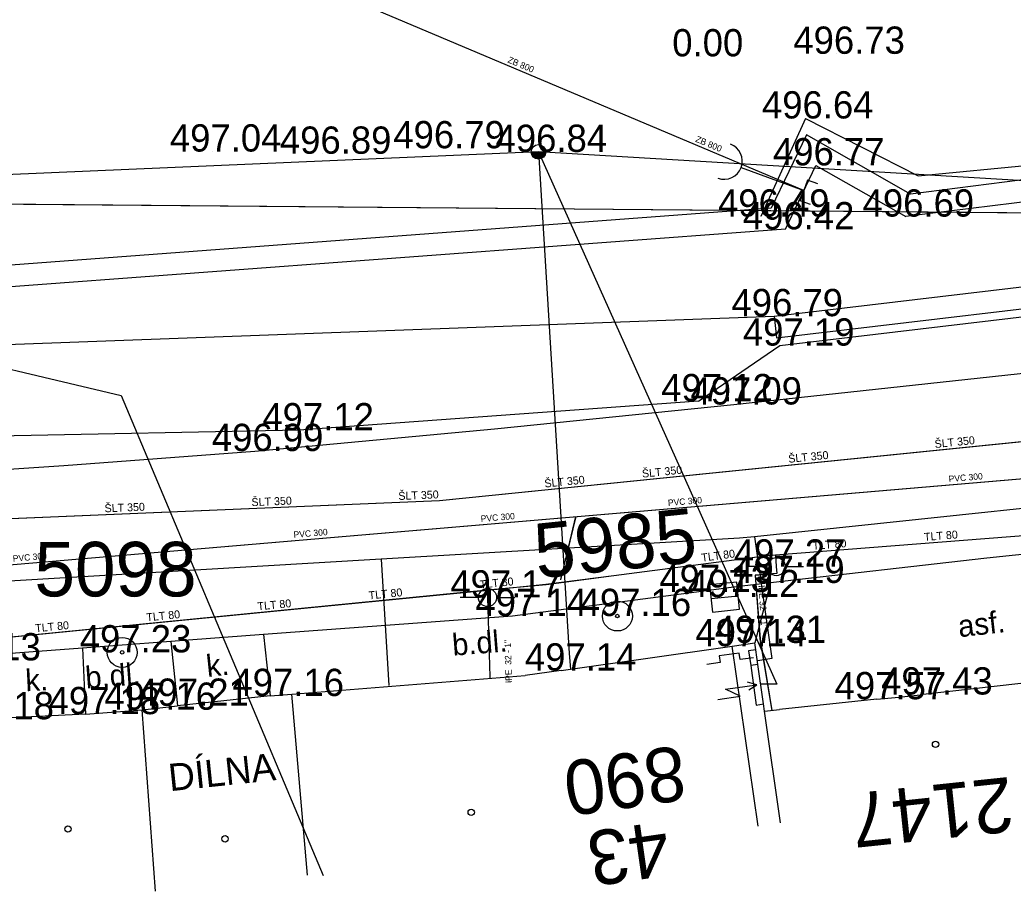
# Model space of a CAD drawing. Extents: x -669642 to -669119, y -1131006 to -1130466.
# Drawn here: x -669512.68 to -669485.36, y -1130644.07 to -1130620.1 of the extents above; entities that cross this region are included whole.
import ezdxf

# ---------------------------------------------------------------- set-up
doc = ezdxf.new("R2010")
doc.units = 0
for name, color, linetype in [('G_Bod_tecka', 7, 'Continuous'), ('G_Bod_vyska', 7, 'Continuous'), ('G_Bodove_pole', 7, 'Continuous'), ('G_Budovy-znacky', 7, 'Continuous'), ('G_Budovy_Objekty', 7, 'Continuous'), ('G_Budovy_vstupy', 7, 'Continuous'), ('G_Cesty_Schody', 7, 'Continuous'), ('G_Cisla_orientacni', 7, 'Continuous'), ('G_Cisla_popisna', 7, 'Continuous'), ('G_Plochy_zpevnene', 7, 'Continuous'), ('G_Popisy_objektu', 7, 'Continuous'), ('G_Popisy_povrchu', 7, 'Continuous'), ('G_Site-kanalizace', 7, 'Continuous'), ('G_Site-Rozvadece', 7, 'Continuous'), ('G_Site-Sloupy', 7, 'Continuous'), ('G_Site-vodovod', 7, 'Continuous'), ('G_Z_ELsilove_nadz_kotovane', 7, 'Continuous'), ('G_Z_ELsilove_podz_kotovane', 7, 'Continuous'), ('G_Z_KANAL_podz_kotovane', 7, 'Continuous'), ('G_Z_PLYNY_podz_geodeticky', 7, 'Continuous'), ('G_Z_PLYNY_podz_priblizne', 7, 'Continuous'), ('G_Z_SPOJE_nadz_kotovane', 7, 'Continuous'), ('G_Z_VODA_podz_kotovane', 7, 'Continuous'), ('G_Zabradli_Svodidla', 7, 'Continuous'), ('Vrstva 11', 7, 'Continuous'), ('Vrstva 12', 7, 'Continuous'), ('Vrstva 16', 7, 'Continuous'), ('Vrstva 26', 7, 'Continuous'), ('Vrstva 3', 7, 'Continuous'), ('Vrstva 4', 7, 'Continuous'), ('Vrstva 6', 7, 'Continuous'), ('Vrstva 62', 7, 'Continuous')]:
    doc.layers.add(name, color=color, linetype=linetype)

msp = doc.modelspace()

# ---------------------------------------------------------------- linework, layer by layer
at = {"layer": 'G_Bod_tecka'}
for p, q in [((-669493.96, -1130621.1), (-669493.96, -1130621.1)), ((-669490.23, -1130621.03), (-669490.23, -1130621.03)), ((-669491.08, -1130622.81), (-669491.08, -1130622.81)), ((-669507.38, -1130623.72), (-669507.38, -1130623.72)), ((-669504.36, -1130623.78), (-669504.36, -1130623.78)), ((-669501.23, -1130623.63), (-669501.23, -1130623.63)), ((-669498.42, -1130623.73), (-669498.42, -1130623.73)), ((-669490.79, -1130624.1), (-669490.79, -1130624.1)), ((-669492.3, -1130625.51), (-669492.3, -1130625.51)), ((-669488.32, -1130625.51), (-669488.32, -1130625.51)), ((-669491.63, -1130625.86), (-669491.63, -1130625.86)), ((-669491.94, -1130628.25), (-669491.94, -1130628.25)), ((-669491.78, -1130629.06), (-669491.78, -1130629.06)), ((-669494.02, -1130630.59), (-669494.02, -1130630.59)), ((-669493.05, -1130630.68), (-669493.05, -1130630.68)), ((-669505, -1130631.39), (-669505, -1130631.39)), ((-669506.22, -1130631.96), (-669506.22, -1130631.96)), ((-669491.88, -1130635.14), (-669491.88, -1130635.14)), ((-669494.07, -1130635.84), (-669494.07, -1130635.84)), ((-669492.04, -1130635.59), (-669492.04, -1130635.59)), ((-669499.82, -1130635.99), (-669499.82, -1130635.99)), ((-669493.3, -1130635.98), (-669493.3, -1130635.98)), ((-669499.13, -1130636.5), (-669499.13, -1130636.5)), ((-669496.25, -1130636.5), (-669496.25, -1130636.5)), ((-669493.09, -1130637.33), (-669493.09, -1130637.33)), ((-669492.47, -1130637.24), (-669492.47, -1130637.24)), ((-669509.87, -1130637.5), (-669509.87, -1130637.5)), ((-669497.78, -1130638), (-669497.78, -1130638)), ((-669505.8, -1130638.7), (-669505.8, -1130638.7)), ((-669489.11, -1130638.79), (-669489.11, -1130638.79)), ((-669487.84, -1130638.66), (-669487.84, -1130638.66)), ((-669509.32, -1130639.08), (-669509.32, -1130639.08)), ((-669508.35, -1130638.97), (-669508.35, -1130638.97)), ((-669510.88, -1130639.2), (-669510.88, -1130639.2))]:
    msp.add_line(p, q, dxfattribs=at)
at = {"layer": 'G_Bodove_pole'}
for centre, radius in [((-669496.25, -1130636.5), 0.412), ((-669496.25, -1130636.5), 0.05), ((-669509.87, -1130637.5), 0.412), ((-669509.87, -1130637.5), 0.05)]:
    msp.add_circle(centre, radius, dxfattribs=at)
at = {"layer": 'G_Budovy-znacky'}
for centre in [(-669487.499, -1130640.03), (-669500.27, -1130641.9), (-669511.36, -1130642.36), (-669507.04, -1130642.631)]:
    msp.add_circle(centre, 0.0875, dxfattribs=at)
at = {"layer": 'G_Budovy_Objekty'}
for p, q in [((-669497.8, -1130638), (-669493.09, -1130637.33)), ((-669493.09, -1130637.33), (-669492.47, -1130637.24)), ((-669492.38, -1130642.28), (-669493.09, -1130637.33)), ((-669492.44, -1130637.43), (-669492.47, -1130637.24)), ((-669492.39, -1130637.83), (-669492.44, -1130637.43)), ((-669492.23, -1130638.92), (-669492.39, -1130637.83)), ((-669505.2, -1130638.65), (-669498.79, -1130638.14)), ((-669505.8, -1130638.7), (-669505.2, -1130638.65)), ((-669504.77, -1130643.63), (-669505.2, -1130638.65)), ((-669489.11, -1130638.79), (-669488.51, -1130638.73)), ((-669488.51, -1130638.73), (-669487.84, -1130638.66)), ((-669510.88, -1130639.2), (-669509.32, -1130639.08)), ((-669509.32, -1130639.08), (-669508.35, -1130638.97)), ((-669508.95, -1130644.07), (-669509.32, -1130639.08)), ((-669492.2, -1130639.12), (-669492.23, -1130638.92)), ((-669492.2, -1130639.12), (-669491.79, -1130639.07)), ((-669491.76, -1130642.19), (-669492.2, -1130639.12))]:
    msp.add_line(p, q, dxfattribs=at)
at = {"layer": 'G_Budovy_vstupy'}
for p, q in [((-669497.8, -1130638), (-669498.79, -1130638.14)), ((-669485.15, -1130638.36), (-669487.84, -1130638.66)), ((-669505.8, -1130638.7), (-669508.35, -1130638.97)), ((-669489.11, -1130638.79), (-669491.79, -1130639.07)), ((-669510.88, -1130639.2), (-669513.3, -1130639.32))]:
    msp.add_line(p, q, dxfattribs=at)
at = {"layer": 'G_Cesty_Schody'}
msp.add_line((-669492.04, -1130635.59), (-669492.47, -1130637.24), dxfattribs=at)
for points in [[(-669508.53, -1130637.2), (-669508.35, -1130638.97)], [(-669505.98, -1130637.01), (-669505.8, -1130638.7)], [(-669510.96, -1130637.38), (-669510.88, -1130639.2)]]:
    msp.add_lwpolyline(points, dxfattribs=at)
at = {"layer": 'G_Plochy_zpevnene'}
for p, q in [((-669491.05, -1130623.26), (-669492.02, -1130625.28)), ((-669488.19, -1130624.89), (-669491.05, -1130623.26)), ((-669491.63, -1130625.86), (-669490.79, -1130624.1)), ((-669490.79, -1130624.1), (-669488.32, -1130625.51)), ((-669480.65, -1130623.94), (-669488.19, -1130624.89)), ((-669480.63, -1130624.55), (-669488.32, -1130625.51)), ((-669492.02, -1130625.28), (-669514.62, -1130626.97)), ((-669491.63, -1130625.86), (-669514.59, -1130627.57)), ((-669491.94, -1130628.25), (-669479.92, -1130626.83)), ((-669491.87, -1130628.85), (-669479.75, -1130627.41)), ((-669514.47, -1130629.08), (-669491.94, -1130628.25)), ((-669491.94, -1130628.25), (-669491.87, -1130628.85)), ((-669508.53, -1130637.2), (-669510.96, -1130637.38)), ((-669505.98, -1130637.01), (-669508.53, -1130637.2)), ((-669510.96, -1130637.38), (-669513.38, -1130637.56))]:
    msp.add_line(p, q, dxfattribs=at)
for points in [[(-669530.48, -1130633.05), (-669528.06, -1130633.09), (-669525.63, -1130633.13), (-669523.4, -1130633.11), (-669520.06, -1130632.94), (-669516.71, -1130632.71), (-669511.47, -1130632.36), (-669506.22, -1130631.96), (-669499.63, -1130631.35), (-669493.05, -1130630.68), (-669484.15, -1130629.72), (-669475.25, -1130628.76), (-669469.76, -1130628.17), (-669464.26, -1130627.57), (-669451.38, -1130626.21), (-669438.5, -1130624.92)], [(-669439.44, -1130630), (-669440.73, -1130630.08), (-669442.01, -1130630.15), (-669444.66, -1130630.33), (-669449.27, -1130630.8), (-669456.18, -1130631.68), (-669459.63, -1130632.13), (-669463.09, -1130632.52), (-669469.08, -1130633.13), (-669475.06, -1130633.75), (-669477.59, -1130634.01), (-669480.13, -1130634.28), (-669486.09, -1130634.91), (-669492.04, -1130635.59), (-669493.06, -1130635.71), (-669494.07, -1130635.84)], [(-669494.07, -1130635.84), (-669499.13, -1130636.5), (-669505.98, -1130637.01)]]:
    msp.add_lwpolyline(points, dxfattribs=at)
at = {"layer": 'G_Site-kanalizace'}
for points in [[(-669492.844, -1130624.157), (-669491.12, -1130624.79)], [(-669491.017, -1130624.508), (-669491.12, -1130624.79)], [(-669490.735, -1130624.612), (-669491.017, -1130624.508)], [(-669491.223, -1130625.072), (-669491.12, -1130624.79)], [(-669490.942, -1130625.175), (-669491.223, -1130625.072)], [(-669493.673, -1130636.019), (-669492.927, -1130635.94)]]:
    msp.add_lwpolyline(points, dxfattribs=at)
msp.add_lwpolyline([(-669493.633, -1130636.391), (-669492.888, -1130636.312), (-669492.967, -1130635.567), (-669493.712, -1130635.646)], close=True, dxfattribs=at)
msp.add_arc((-669493.314, -1130623.984), 0.5, 249.8276, 69.8276, dxfattribs=at)
at = {"layer": 'G_Site-Rozvadece'}
for p, q in [((-669492.44, -1130637.43), (-669492.64, -1130637.46)), ((-669492.64, -1130637.46), (-669492.58, -1130637.86)), ((-669492.39, -1130637.83), (-669492.58, -1130637.86)), ((-669492.58, -1130637.86), (-669492.43, -1130638.95)), ((-669493.276, -1130638.514), (-669492.41, -1130638.39)), ((-669492.87, -1130638.708), (-669493.276, -1130638.514)), ((-669492.41, -1130638.39), (-669492.668, -1130638.316)), ((-669492.637, -1130638.534), (-669492.41, -1130638.39)), ((-669493.489, -1130638.797), (-669492.87, -1130638.708)), ((-669492.43, -1130638.95), (-669492.23, -1130638.92))]:
    msp.add_line(p, q, dxfattribs=at)
msp.add_lwpolyline([(-669492.51, -1130637.649), (-669492.874, -1130637.7), (-669492.9, -1130637.519), (-669493.447, -1130637.597), (-669493.422, -1130637.778), (-669493.786, -1130637.831)], dxfattribs=at)
at = {"layer": 'G_Site-Sloupy'}
msp.add_circle((-669498.42, -1130623.73), 0.2, dxfattribs=at)
for radius in [0.18, 0.16, 0.14, 0.12, 0.1, 0.08, 0.06, 0.04, 0.02]:
    msp.add_arc((-669498.42, -1130623.73), radius, 180, 0, dxfattribs=at)
at = {"layer": 'G_Site-vodovod'}
for points in [[(-669492.13, -1130635.14), (-669492.63, -1130635.14)], [(-669491.63, -1130635.14), (-669491.13, -1130635.14)], [(-669500.07, -1130635.99), (-669500.57, -1130635.99)], [(-669499.57, -1130635.99), (-669499.07, -1130635.99)]]:
    msp.add_lwpolyline(points, dxfattribs=at)
for centre in [(-669491.88, -1130635.14), (-669499.82, -1130635.99)]:
    msp.add_circle(centre, 0.25, dxfattribs=at)
at = {"layer": 'G_Z_ELsilove_nadz_kotovane'}
for points in [[(-669467.84, -1130625.55), (-669498.42, -1130623.73), (-669528.83, -1130625.04), (-669557.25, -1130628.14)], [(-669498.422, -1130623.73), (-669497.575, -1130637.529), (-669497.541, -1130637.962)], [(-669498.422, -1130623.73), (-669491.861, -1130638.377), (-669492.308, -1130638.377)]]:
    msp.add_lwpolyline(points, dxfattribs=at)
at = {"layer": 'G_Z_ELsilove_podz_kotovane'}
msp.add_lwpolyline([(-669397.44, -1130624.27), (-669468.22, -1130625.55), (-669528.83, -1130625.04), (-669557.25, -1130628.14), (-669594.17, -1130629.25), (-669631.6, -1130630.45), (-669640.046, -1130636.793)], dxfattribs=at)
at = {"layer": 'G_Z_KANAL_podz_kotovane'}
for p, q in [((-669528.01, -1130609.21), (-669491.11, -1130624.79)), ((-669523.4, -1130635.98), (-669475.53, -1130631.9)), ((-669497.4, -1130633.76), (-669497.81, -1130635.5))]:
    msp.add_line(p, q, dxfattribs=at)
at = {"layer": 'G_Z_PLYNY_podz_geodeticky'}
for points in [[(-669393.89, -1130633.8), (-669405.53, -1130635.18), (-669408.92, -1130631.07), (-669421.41, -1130629.96), (-669421.75, -1130629.95), (-669422.07, -1130629.92), (-669442.29, -1130629.71), (-669461.19, -1130631.01), (-669464.06, -1130631.31), (-669468.18, -1130631.75), (-669479.12, -1130632.91), (-669492.48, -1130634.32), (-669492.89, -1130634.36), (-669502.75, -1130634.94), (-669524.77, -1130636.24), (-669529.81, -1130636.54), (-669531.58, -1130636.39), (-669545.71, -1130635.18), (-669546.84, -1130634.96), (-669548.48, -1130634.64)], [(-669492.48, -1130634.32), (-669492, -1130637.67), (-669492.39, -1130637.73)]]:
    msp.add_lwpolyline(points, dxfattribs=at)
at = {"layer": 'G_Z_PLYNY_podz_priblizne'}
msp.add_lwpolyline([(-669502.75, -1130634.94), (-669502.54, -1130638.41)], dxfattribs=at)
at = {"layer": 'G_Z_SPOJE_nadz_kotovane'}
for points in [[(-669556.92, -1130619.27), (-669509.9, -1130630.43)], [(-669509.9, -1130630.43), (-669504.34, -1130643.64)]]:
    msp.add_lwpolyline(points, dxfattribs=at)
at = {"layer": 'G_Z_VODA_podz_kotovane'}
for points in [[(-669401.33, -1130628.93), (-669447.15, -1130627.86), (-669501.14, -1130633.33), (-669514.69, -1130633.9), (-669525.77, -1130633.4), (-669535.82, -1130632.78)], [(-669426.33, -1130630.65), (-669450.73, -1130631.94), (-669463.85, -1130632.84), (-669465.88, -1130632.99), (-669466.05, -1130633), (-669479.56, -1130633.86), (-669491.9, -1130634.83), (-669492.19, -1130634.85), (-669496.35, -1130635.39), (-669498.21, -1130635.64), (-669499.83, -1130635.79), (-669516.83, -1130637.47), (-669520.6, -1130637.56), (-669520.67, -1130637.56), (-669524.77, -1130637.66), (-669529.88, -1130637.54), (-669531.63, -1130637.43), (-669531.96, -1130637.42), (-669546.93, -1130635.94)], [(-669491.9, -1130634.83), (-669491.88, -1130635.14), (-669491.86, -1130635.33), (-669492.46, -1130635.38), (-669492.33, -1130637.13), (-669492, -1130639.1)], [(-669499.83, -1130635.79), (-669499.82, -1130635.99), (-669499.76, -1130638.17), (-669499.76, -1130638.22)]]:
    msp.add_lwpolyline(points, dxfattribs=at)
at = {"layer": 'G_Zabradli_Svodidla'}
for p, q in [((-669491.08, -1130622.81), (-669492.3, -1130625.51)), ((-669491.08, -1130622.81), (-669487.98, -1130624.39)), ((-669487.98, -1130624.39), (-669480.76, -1130623.69)), ((-669491.78, -1130629.06), (-669479.61, -1130627.61)), ((-669494.02, -1130630.59), (-669491.78, -1130629.06)), ((-669494.02, -1130630.59), (-669505, -1130631.39)), ((-669505, -1130631.39), (-669516, -1130631.6))]:
    msp.add_line(p, q, dxfattribs=at)
at = {"layer": 'Vrstva 11'}
msp.add_line((-669523.402, -1130635.975), (-669475.532, -1130631.901), dxfattribs=at)
at = {"layer": 'Vrstva 12'}
msp.add_line((-669528.008, -1130609.212), (-669491.115, -1130624.788), dxfattribs=at)
at = {"layer": 'Vrstva 16'}
msp.add_line((-669497.396, -1130633.762), (-669497.814, -1130635.497), dxfattribs=at)
at = {"layer": 'Vrstva 26'}
for points in [[(-669401.333, -1130628.932), (-669447.154, -1130627.856), (-669501.14, -1130633.331), (-669514.685, -1130633.901), (-669525.766, -1130633.403), (-669535.819, -1130632.776)], [(-669426.331, -1130630.645), (-669450.727, -1130631.943), (-669463.848, -1130632.843), (-669465.877, -1130632.987), (-669466.051, -1130632.999), (-669479.557, -1130633.858), (-669491.905, -1130634.829), (-669492.192, -1130634.852), (-669496.35, -1130635.393), (-669498.213, -1130635.635), (-669499.826, -1130635.794), (-669516.826, -1130637.47), (-669520.6, -1130637.561), (-669520.668, -1130637.563), (-669524.77, -1130637.662), (-669529.878, -1130637.544), (-669531.632, -1130637.428), (-669531.955, -1130637.416), (-669546.934, -1130635.937)], [(-669491.905, -1130634.829), (-669491.881, -1130635.135), (-669491.865, -1130635.334), (-669492.463, -1130635.381), (-669492.326, -1130637.126), (-669491.998, -1130639.096)], [(-669499.826, -1130635.794), (-669499.82, -1130635.994), (-669499.76, -1130638.171), (-669499.759, -1130638.218)]]:
    msp.add_lwpolyline(points, dxfattribs=at)
at = {"layer": 'Vrstva 6'}
for p, q in [((-669491.881, -1130635.135), (-669491.881, -1130635.135)), ((-669499.82, -1130635.994), (-669499.82, -1130635.994))]:
    msp.add_line(p, q, dxfattribs=at)
at = {"layer": 'Vrstva 62'}
msp.add_line((-669468.22, -1130625.55), (-669528.83, -1130625.04), dxfattribs=at)

# ---------------------------------------------------------------- texts
at = {"layer": 'G_Bod_vyska'}
for s, p in [('496.73', (-669491.41, -1130621.03)), ('0.00', (-669494.74, -1130621.1)), ('496.64', (-669492.273, -1130622.81)), ('497.04', (-669508.558, -1130623.72)), ('496.79', (-669502.412, -1130623.63)), ('496.84', (-669499.6, -1130623.73)), ('496.89', (-669505.532, -1130623.78)), ('496.77', (-669491.97, -1130624.1)), ('496.49', (-669493.482, -1130625.51)), ('496.69', (-669489.505, -1130625.51)), ('496.42', (-669492.8, -1130625.86)), ('496.79', (-669493.112, -1130628.25)), ('497.19', (-669492.796, -1130629.06)), ('497.12', (-669495.044, -1130630.59)), ('497.09', (-669494.24, -1130630.68)), ('497.12', (-669506.014, -1130631.39)), ('496.99', (-669507.404, -1130631.96)), ('497.27', (-669493.046, -1130635.14)), ('497.19', (-669493.066, -1130635.59)), ('497.17', (-669500.844, -1130635.99)), ('497.13', (-669495.094, -1130635.84)), ('497.12', (-669494.314, -1130635.98)), ('497.14', (-669500.154, -1130636.5)), ('497.16', (-669497.288, -1130636.5)), ('497.14', (-669494.104, -1130637.33)), ('497.31', (-669493.574, -1130637.24)), ('497.23', (-669511.036, -1130637.5)), ('497.13', (-669515.174, -1130637.72)), ('497.14', (-669498.794, -1130638)), ('497.16', (-669506.838, -1130638.7)), ('497.57', (-669490.276, -1130638.79)), ('497.43', (-669488.996, -1130638.66)), ('497.21', (-669509.454, -1130638.97)), ('497.18', (-669514.814, -1130639.34)), ('497.18', (-669511.894, -1130639.2)), ('497.16', (-669510.358, -1130639.08))]:
    msp.add_text(s, height=0.75, dxfattribs=at).set_placement(p)
at = {"layer": 'G_Bodove_pole'}
msp.add_text('5985', height=1.5, rotation=5.9002, dxfattribs=at).set_placement((-669498.454, -1130635.467))
msp.add_text('5098', height=1.5, dxfattribs=at).set_placement((-669512.284, -1130635.96))
at = {"layer": 'G_Cisla_orientacni'}
msp.add_text('43', height=1.5, rotation=188.1301, dxfattribs=at).set_placement((-669494.937, -1130642.14))
at = {"layer": 'G_Cisla_popisna'}
for s, rotation, p in [('890', 188.1301, (-669494.491, -1130640.054)), ('2147', 186.0043, (-669485.445, -1130640.923))]:
    msp.add_text(s, height=1.5, rotation=rotation, dxfattribs=at).set_placement(p)
at = {"layer": 'G_Popisy_objektu'}
msp.add_text('DÍLNA', height=0.75, rotation=6.016, dxfattribs=at).set_placement((-669508.556, -1130641.322))
at = {"layer": 'G_Popisy_povrchu'}
for s, rotation, p in [('asf.', 6.3683, (-669486.846, -1130637.084)), ('b.dl.', 4.5434, (-669500.771, -1130637.592)), ('k.', 6.016, (-669507.526, -1130638.177)), ('k.', 2.8117, (-669512.518, -1130638.572)), ('b.dl.', 4.3139, (-669510.861, -1130638.497))]:
    msp.add_text(s, height=0.6, rotation=rotation, dxfattribs=at).set_placement(p)
at = {"layer": 'Vrstva 3'}
for s, rotation, p in [('ZB 800', 337.124, (-669499.284, -1130621.262)), ('ZB 800', 337.1182, (-669494.119, -1130623.443)), ('PVC 300', 4.871, (-669487.131, -1130632.817)), ('PVC 300', 4.8739, (-669494.853, -1130633.474)), ('PVC 300', 4.8681, (-669500.001, -1130633.913)), ('PVC 300', 4.8541, (-669505.149, -1130634.351)), ('PVC 300', 4.8681, (-669512.871, -1130635.008))]:
    msp.add_text(s, height=0.1755, rotation=rotation, dxfattribs=at).set_placement(p)
at = {"layer": 'Vrstva 4'}
for s, height, rotation, p in [('ŠLT 350', 0.2194, 5.7876, (-669487.513, -1130631.878)), ('ŠLT 350', 0.2194, 5.7876, (-669491.538, -1130632.286)), ('ŠLT 350', 0.2194, 5.7876, (-669495.562, -1130632.694)), ('ŠLT 350', 0.2194, 5.7876, (-669498.244, -1130632.966)), ('ŠLT 350', 0.2194, 2.4098, (-669502.269, -1130633.308)), ('ŠLT 350', 0.2194, 2.3824, (-669510.35, -1130633.648)), ('ŠLT 350', 0.2194, 2.3955, (-669506.309, -1130633.478)), ('TLT 80', 0.2194, 4.4813, (-669487.807, -1130634.436)), ('TLT 80', 0.2194, 4.4981, (-669490.869, -1130634.677)), ('TLT 80', 0.2194, 7.43, (-669493.925, -1130635.006)), ('TLT 80', 0.2194, 5.6302, (-669500.022, -1130635.743)), ('TLT 80', 0.2194, 5.6168, (-669503.079, -1130636.044)), ('lPE 32  - 1"', 0.17551, 274.3511, (-669492.377, -1130635.664)), ('TLT 80', 0.2194, 5.6168, (-669506.136, -1130636.345)), ('TLT 80', 0.2194, 5.6302, (-669509.193, -1130636.647)), ('TLT 80', 0.2194, 5.6302, (-669512.25, -1130636.948)), ('lPE  32 - 1"', 0.17551, 91.5785, (-669499.149, -1130638.335))]:
    msp.add_text(s, height=height, rotation=rotation, dxfattribs=at).set_placement(p)

doc.saveas('drawing.dxf')
